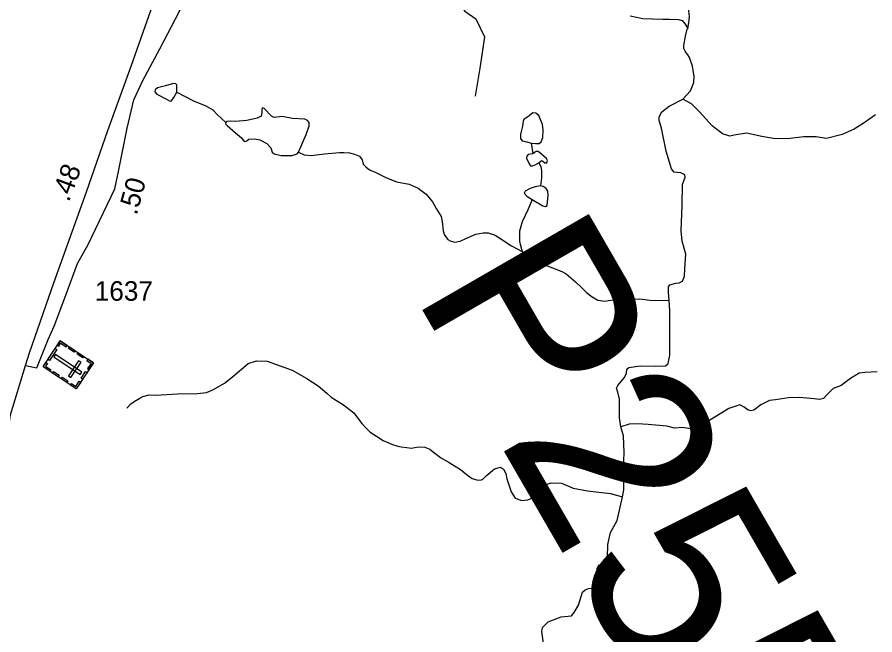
# Model space of a CAD drawing. Extents: x 2056842 to 2160602, y 826753 to 1016856.
# Drawn here: x 2095777 to 2101264, y 876896 to 880850 of the extents above; entities that cross this region are included whole.
import ezdxf

# ---------------------------------------------------------------- set-up
doc = ezdxf.new("R2010")
doc.units = 0
for name, color, linetype in [('Exist Cultural Cemetery CELL', 7, 'Continuous'), ('Exist Hydrographic Creek Single Shore', 7, 'Continuous'), ('Exist Hydrographic Misc Water Feature', 7, 'Continuous'), ('Exist Road Non-System Type 51', 7, 'Continuous'), ('Exist Road Primary US Attributed', 7, 'Continuous'), ('Exist Road Primary US Mileage Hundredths English Label', 7, 'Continuous'), ('Exist Road Secondary Mileage Hundredths English Label', 7, 'Continuous'), ('Exist Road Secondary Structure Pipe Number Label', 7, 'Continuous'), ('Exist Road Secondary Type 20 Attributed', 7, 'Continuous'), ('Exist Road Secondary Type 51 Number Label', 7, 'Continuous')]:
    doc.layers.add(name, color=color, linetype=linetype)

msp = doc.modelspace()

# ---------------------------------------------------------------- linework, layer by layer
at = {"layer": 'Exist Cultural Cemetery CELL'}
for points in [[(2096265.2, 878636.9), (2096155.2, 878471), (2095943, 878611.6), (2096053, 878777.6)], [(2096030.8, 878723.3), (2095983.9, 878652.6), (2095974.4, 878658.9), (2096021.3, 878729.6)], [(2096034.7, 878750), (2096044.3, 878743.6), (2096056.5, 878762), (2096090.1, 878739.6), (2096096.3, 878748.9), (2096053, 878777.6)], [(2096111.3, 878739), (2096147.4, 878715), (2096141.1, 878705.6), (2096105, 878729.5)], [(2096180.5, 878562.2), (2096190.9, 878577.8), (2096021.8, 878689.8), (2096011.5, 878674.3)], [(2096167.3, 878701.8), (2096203.4, 878677.9), (2096197.1, 878668.4), (2096161, 878692.3)], [(2095961.3, 878639.2), (2095970.8, 878632.9), (2095958.7, 878614.6), (2095992.4, 878592.2), (2095986.2, 878583), (2095943, 878611.6)], [(2096185.9, 878640.5), (2096170.4, 878650.8), (2096105.3, 878552.7), (2096120.9, 878542.3)], [(2096229.1, 878660.8), (2096222.8, 878651.4), (2096249.7, 878633.6), (2096227.2, 878599.8), (2096236.5, 878593.6), (2096265.2, 878636.9)], [(2096009.5, 878581.2), (2096045.6, 878557.3), (2096039.3, 878547.8), (2096003.2, 878571.7)], [(2096224.3, 878575.2), (2096195.6, 878532), (2096186.1, 878538.3), (2096214.8, 878581.5)], [(2096064.4, 878544.7), (2096100.5, 878520.8), (2096094.2, 878511.3), (2096058.1, 878535.2)], [(2096119, 878494.9), (2096125.3, 878504.3), (2096152.1, 878486.5), (2096174.5, 878520.3), (2096183.8, 878514.2), (2096155.1, 878470.9)]]:
    msp.add_lwpolyline(points, close=True, dxfattribs=at)
at = {"layer": 'Exist Hydrographic Creek Single Shore'}
for points in [[(2100066.4, 880776.6), (2100074.1, 880812.5), (2100078.2, 880854.4), (2100074, 880888.6), (2100074, 880918.5), (2100067.8, 880968.5), (2100059.8, 880992.6), (2100039.4, 881024.5), (2100015.4, 881052.3), (2099995.5, 881072.4), (2099971.2, 881104), (2099958, 881180.6)], [(2100035.8, 880324.4), (2100085.4, 880378.3), (2100104.9, 880430.6), (2100108.5, 880472), (2100101.2, 880507.3), (2100096.4, 880535.2), (2100079, 880590.6), (2100066.9, 880608.6), (2100054.8, 880624.6), (2100050.7, 880632.5), (2100042.8, 880648.5), (2100042.5, 880668.5), (2100052.3, 880728.6), (2100062.4, 880772.4), (2100066.4, 880776.6)], [(2099948.1, 879038), (2099944.4, 879086.1), (2099943.2, 879123.8), (2099952.9, 879137.2), (2099990.6, 879146.9), (2100012.5, 879148.1), (2100033.2, 879160.3), (2100045.3, 879191.9), (2100049, 879239.3), (2100054.9, 879332.8), (2100030.2, 879415.8), (2100024.2, 879481.4), (2100030.2, 879644.4), (2100032.7, 879779.3), (2100050.9, 879825.5), (2100047.3, 879841.3), (2100021.7, 879853.5), (2099979.2, 879858.3), (2099963.4, 879877.8), (2099928.8, 879992.3), (2099898.4, 880139.9), (2099884.3, 880188.1), (2099884.1, 880212.1), (2099901.4, 880243.2), (2099948.8, 880279.7), (2100035.8, 880324.4)], [(2099639.1, 878226.3), (2099629.4, 878284.4), (2099630.9, 878405), (2099618.7, 878448.8), (2099611.4, 878475.6), (2099618.7, 878492.6), (2099660, 878541.3), (2099674.6, 878569.2), (2099677, 878596), (2099690.4, 878606.9), (2099762.1, 878617.9), (2099861.8, 878615.4), (2099925, 878618.5), (2099940.8, 878633.1), (2099952.9, 878685.4), (2099951.7, 878807), (2099952.9, 878838.6), (2099952.9, 878968.7), (2099948.1, 879038)], [(2099648.6, 877779.7), (2099657.6, 877823.5), (2099658.6, 877880.9), (2099661.2, 877919.6), (2099654.9, 877961.2), (2099659.8, 878063.3), (2099654.9, 878169.1), (2099639.1, 878226.3)], [(2099150.5, 876798.2), (2099133.5, 876918.3), (2099137.2, 876943.9), (2099173.6, 876979.1), (2099257.5, 877011.2), (2099323.1, 877018.5), (2099340.9, 877039.2), (2099367.6, 877085.4), (2099393.1, 877169.3), (2099410.1, 877183.9), (2099432, 877192.4), (2099457.5, 877194.9), (2099475.8, 877211.9), (2099483.1, 877250.8), (2099487, 877321.3), (2099500.3, 877340.8), (2099539.2, 877364.5), (2099552.6, 877390.1), (2099554.8, 877473.3), (2099572.5, 877551.3), (2099614.6, 877627.2), (2099648.6, 877779.7)]]:
    msp.add_lwpolyline(points, dxfattribs=at)
at = {"layer": 'Exist Hydrographic Misc Water Feature'}
for points in [[(2099698.3, 880857.7), (2099778.6, 880841.9), (2099842.4, 880837.9), (2099906.4, 880836.3), (2099950.1, 880836.2), (2100006.7, 880835.3), (2100031, 880828), (2100050.3, 880804.8), (2100066.5, 880776.7)], [(2096797.9, 880369.7), (2096799.1, 880405), (2096797.9, 880417.1), (2096793, 880423.2), (2096777.2, 880424.4), (2096726.2, 880409.8), (2096675.1, 880397.7), (2096659.3, 880384.3), (2096656.9, 880372.1), (2096670.3, 880357.6), (2096732.3, 880324.7), (2096755.4, 880311.3), (2096763.9, 880313.8), (2096779.7, 880334.4), (2096797.9, 880369.7)], [(2096797.9, 880369.7), (2096904.6, 880314.9), (2096984.6, 880283), (2097028.3, 880257.2), (2097056.6, 880227.4), (2097112.2, 880175.9)], [(2101267.9, 880224.6), (2101196, 880172.2), (2101132.4, 880131.9), (2101054.5, 880097.9), (2100954.5, 880073), (2100888.8, 880083.9), (2100808.6, 880082.7), (2100722.3, 880073), (2100626.8, 880071.8), (2100541.7, 880086.4), (2100442, 880107), (2100364.2, 880094.9), (2100335.3, 880088.8), (2100289.1, 880103.4), (2100223.5, 880153.2), (2100140.2, 880244.9), (2100091.6, 880295), (2100063.9, 880308.9), (2100035.8, 880324.5)], [(2097577.2, 879986.1), (2097625.1, 880098), (2097645.8, 880154), (2097644.6, 880175.9), (2097634.9, 880188), (2097616.6, 880196.5), (2097538.8, 880201.4), (2097472, 880213.6), (2097422.2, 880207.5), (2097403.9, 880216), (2097356.5, 880265.9), (2097346.8, 880268.3), (2097341.9, 880261), (2097341.9, 880236.7), (2097337.1, 880216), (2097312.8, 880202.6), (2097247.1, 880188), (2097174.2, 880180.7), (2097141.4, 880184.4), (2097120.7, 880181.9), (2097112.2, 880175.9)], [(2099064.7, 880044), (2099092.7, 880040.4), (2099115.8, 880041.6), (2099129.1, 880052.5), (2099140.1, 880079.3), (2099142.5, 880125.5), (2099137.6, 880163.2), (2099114.5, 880219.2), (2099095.1, 880235), (2099076.9, 880236.2), (2099052.5, 880217.9), (2099018.5, 880194.8), (2099013.7, 880183.9), (2099008.8, 880151.1), (2099002.7, 880126.7), (2098996.6, 880098.8), (2098996.6, 880073.2), (2099007.6, 880058.6), (2099038, 880051.3), (2099064.7, 880044)], [(2097112.2, 880175.9), (2097109.8, 880167.3), (2097120.7, 880155.2), (2097173, 880109), (2097213.1, 880076.1), (2097230.1, 880054.2), (2097245.9, 880057.9), (2097259.3, 880068.8), (2097295.8, 880071.3), (2097329.8, 880065.2), (2097373.5, 880040.9), (2097400.3, 880012.9), (2097407.6, 879986.1), (2097422.2, 879974), (2097465.9, 879964.3), (2097536.4, 879963), (2097568, 879974), (2097577.2, 879986.1)], [(2099064.7, 880044), (2099075.6, 879974.7)], [(2097577.2, 879986.1), (2097613.7, 879969.1), (2097658.7, 879964.3), (2097742.5, 879975.2), (2097839.5, 879983.8), (2097867.6, 879984), (2097903.4, 879980.1), (2097935.2, 879972.1), (2097967.4, 879960.3), (2097983.7, 879937), (2097989.8, 879907.8), (2098007.4, 879892.5), (2098031.6, 879872.2), (2098071.6, 879854.4), (2098135.6, 879822.8), (2098203.6, 879795), (2098283.8, 879781.3), (2098342.1, 879755.5), (2098393.9, 879715.5), (2098434.1, 879667.6), (2098458.5, 879625.8), (2098490.3, 879573.9), (2098496.9, 879542), (2098502.6, 879481.9), (2098510.6, 879453.9), (2098531.1, 879426), (2098546.7, 879418), (2098574.8, 879410.2), (2098610.6, 879415.9), (2098646.8, 879432.5), (2098710.9, 879460.5), (2098758.7, 879468.7), (2098790.5, 879468.7), (2098834.8, 879453.1), (2098870.9, 879431), (2098940, 879385.5), (2099007, 879349.5)], [(2099114.5, 879916.3), (2099131.6, 879932.1), (2099140.1, 879928.5), (2099152.2, 879916.3), (2099164.4, 879917.6), (2099169.2, 879932.1), (2099163.2, 879945.5), (2099132.8, 879969.8), (2099110.9, 879990.5), (2099096.3, 879989.3), (2099085.4, 879980.8), (2099075.6, 879974.7)], [(2099075.6, 879974.7), (2099045.3, 879969.8), (2099036.7, 879960.1), (2099035.5, 879948), (2099050.1, 879915.1), (2099061.1, 879898.1), (2099074.4, 879896.9), (2099095.1, 879906.6), (2099114.5, 879916.3)], [(2099114.5, 879916.3), (2099126.7, 879893.2), (2099131.6, 879866.5), (2099130.3, 879821.5), (2099124.3, 879770.4)], [(2099124.3, 879770.4), (2099091.4, 879763.1), (2099059.8, 879752.2), (2099025.8, 879736.3), (2099019.7, 879723), (2099036.7, 879703.5), (2099072, 879681.6)], [(2099072, 879681.6), (2099140.1, 879642.7), (2099155.9, 879636.6), (2099166.8, 879643.9), (2099174.1, 879710.8), (2099171.7, 879736.3), (2099161.9, 879752.2), (2099141.3, 879765.5), (2099124.3, 879770.4)], [(2099072, 879681.6), (2099046.5, 879619.6), (2099007.6, 879539.9), (2098990.6, 879479.1), (2098990.8, 879413.6), (2098994.9, 879397.5), (2099003.3, 879365.4), (2099007, 879349.5)], [(2099007, 879349.5), (2099049.1, 879313.5), (2099081.5, 879291.5), (2099117.4, 879271.9), (2099149.6, 879263.7), (2099201.4, 879244.2), (2099261.3, 879220.5), (2099289.6, 879206.4), (2099349.7, 879154.8), (2099388, 879118.9), (2099419.6, 879086.9), (2099455.7, 879059.1), (2099492, 879039), (2099536.1, 879031.1), (2099559.7, 879035.2), (2099591.8, 879039.3), (2099631.8, 879039.3), (2099695.3, 879044.7), (2099757.3, 879046.6), (2099841.1, 879036.8), (2099948.1, 879038)], [(2096478.3, 878347.8), (2096504.4, 878373.8), (2096526.1, 878389.6), (2096562.2, 878410.1), (2096582.1, 878422.1), (2096621.2, 878431.7), (2096663.7, 878430.5), (2096802.3, 878439), (2096931.1, 878441.4), (2096988.3, 878447.5), (2097033.2, 878466.9), (2097102.5, 878505.9), (2097154.8, 878548.4), (2097255.7, 878632.3), (2097309.1, 878649.4), (2097376, 878648.2), (2097536.4, 878589.8), (2097630, 878537.5), (2097701.9, 878489.4), (2097758.3, 878441.9), (2097786.2, 878417.8), (2097864.1, 878368.3), (2097930.3, 878316.4), (2097954.7, 878284.3), (2097982.6, 878248.4), (2098010.9, 878216.5), (2098035.1, 878192.7), (2098074.9, 878166.7), (2098119.2, 878138.9), (2098177.2, 878115), (2098213.1, 878103.1), (2098233.2, 878099.3), (2098269.1, 878095.5), (2098297.4, 878091.6), (2098345.1, 878099.8), (2098385.1, 878097.8), (2098417.1, 878084), (2098441.1, 878064.1), (2098485.6, 878030.2), (2098541.4, 877998.2), (2098613.1, 877954.5), (2098657.8, 877918.5), (2098687.8, 877896.5), (2098723.7, 877885), (2098747.6, 877889.1), (2098755.4, 877893.1), (2098763.6, 877900.9), (2098777.6, 877912.9), (2098830.6, 877959.1), (2098869.5, 877970), (2098889, 877955.4), (2098902.3, 877929.4), (2098909.6, 877894.1), (2098936.4, 877810.2), (2098963.1, 877771.3), (2099005.6, 877756.7), (2099043.3, 877759.2), (2099073.7, 877773.7), (2099096.8, 877797.9), (2099110.2, 877815), (2099138.1, 877836.9), (2099168.5, 877860), (2099194, 877869.7), (2099258.5, 877866.1), (2099290.1, 877853.9), (2099333.8, 877835.6), (2099426.2, 877818.6), (2099573.3, 877801.6), (2099648.6, 877779.7)], [(2101279.5, 878579.9), (2101200.5, 878575.1), (2101164, 878571.4), (2101106.9, 878537.4), (2101047.3, 878492.4), (2100997.5, 878472.9), (2100957.4, 878431.6), (2100934.3, 878408.4), (2100910, 878402.4), (2100874.7, 878407.2), (2100782.1, 878414.5), (2100710.4, 878413.3), (2100629, 878399.9), (2100588.9, 878395.1), (2100535.4, 878367.1)], [(2100535.4, 878367.1), (2100490.4, 878334.3), (2100469.8, 878329.4), (2100454, 878334.3), (2100427.2, 878353.7), (2100399.3, 878367.1), (2100328.8, 878345.2), (2100174.4, 878249.1), (2100131.9, 878216.3), (2100100.3, 878212.7), (2100031, 878222.4), (2099982.4, 878218.7), (2099932.1, 878232.1), (2099812.9, 878241.8), (2099744.9, 878246.9), (2099692.6, 878243.3), (2099639.1, 878226.3)]]:
    msp.add_lwpolyline(points, dxfattribs=at)
at = {"layer": 'Exist Road Non-System Type 51'}
msp.add_lwpolyline([(2098518.2, 881060), (2098543.4, 880988), (2098594.7, 880946.2), (2098640.3, 880887.3), (2098710.7, 880837.8), (2098767.7, 880723.7), (2098739.2, 880535.5), (2098706.9, 880343.4)], dxfattribs=at)
at = {"layer": 'Exist Road Primary US Attributed'}
for points in [[(2095830.3, 878620), (2095855.1, 878701.8), (2096011.8, 879149.6), (2096221.8, 879732.3), (2096357.6, 880123.1), (2096505.8, 880535.7), (2096673.2, 881009.9)], [(2095673.7, 877603.8), (2095675.5, 877750.1), (2095694.5, 878027.7), (2095735.3, 878304.4), (2095830.3, 878620)]]:
    msp.add_lwpolyline(points, dxfattribs=at)
at = {"layer": 'Exist Road Secondary Type 20 Attributed'}
for points in [[(2095903.5, 878604.8), (2095975.7, 878785.4), (2096014.7, 878872), (2096088.8, 879069.7), (2096162.9, 879273.2), (2096232.2, 879393.9), (2096401.3, 879751.4), (2096425.1, 879860.7), (2096480.2, 880138.3), (2096523.9, 880320.8), (2096581.9, 880443.5), (2096690.2, 880646.9), (2096815.6, 880888.4), (2096849.8, 880968.3), (2096859.3, 881046.2)], [(2095830.3, 878620), (2095903.5, 878604.8)]]:
    msp.add_lwpolyline(points, dxfattribs=at)

# ---------------------------------------------------------------- texts
at = {"layer": 'Exist Road Primary US Mileage Hundredths English Label'}
msp.add_text('.48', height=125, rotation=69.631, dxfattribs=at).set_placement((2096107.8, 879662.2))
at = {"layer": 'Exist Road Secondary Mileage Hundredths English Label'}
msp.add_text('.50', height=125, rotation=74.5134, dxfattribs=at).set_placement((2096541.2, 879577.6))
at = {"layer": 'Exist Road Secondary Structure Pipe Number Label'}
msp.add_text('P255', height=1230.31, rotation=300, dxfattribs=at).set_placement((2098301.3, 879091.5))
at = {"layer": 'Exist Road Secondary Type 51 Number Label'}
msp.add_text('1637', height=125, dxfattribs=at).set_placement((2096273.7, 879034.4))

doc.saveas('drawing.dxf')
